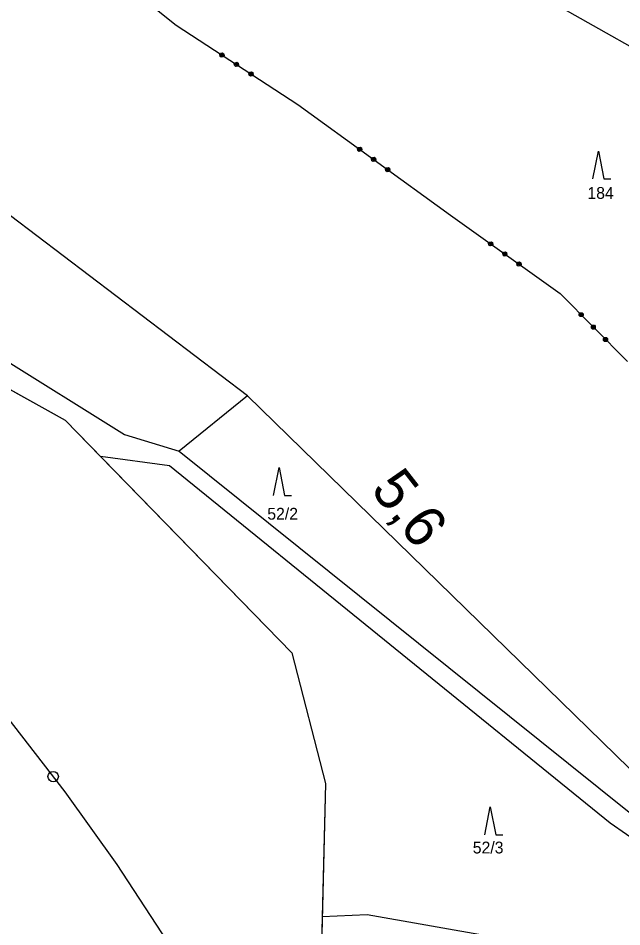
# Model space of a CAD drawing. Extents: x -866656 to -858817, y -1041816 to -1038653.
# Drawn here: x -864751.2 to -864664.3, y -1041273.8 to -1041143.1 of the extents above; entities that cross this region are included whole.
import ezdxf

# ---------------------------------------------------------------- set-up
doc = ezdxf.new("R2010")
doc.units = 0
for name, color, linetype in [('SZDC', 7, 'Continuous'), ('Vrstva 1', 7, 'Continuous'), ('Vrstva 3', 7, 'Continuous'), ('Vrstva 53', 7, 'Continuous'), ('Vrstva 7', 7, 'Continuous')]:
    doc.layers.add(name, color=color, linetype=linetype)

msp = doc.modelspace()

# ---------------------------------------------------------------- linework, layer by layer
at = {"layer": 'SZDC'}
msp.add_lwpolyline([(-864806.24, -1041176.84), (-864798.29, -1041183.89), (-864794.37, -1041187.35), (-864782.52, -1041183.4), (-864771.62, -1041185.81), (-864744.43, -1041200.94), (-864739.36, -1041206.13), (-864711.79, -1041234.4), (-864706.96, -1041253.22), (-864707.4, -1041272.39), (-864707.88, -1041292.73), (-864695.12, -1041304.73), (-864665.06, -1041338.43), (-864702.86, -1041353.24), (-864705.72, -1041346.29), (-864707.19, -1041342.73), (-864718.5, -1041315.25), (-864719.38, -1041313.11), (-864722.41, -1041309.28), (-864732.75, -1041296.24), (-864763.53, -1041279.26), (-864778.41, -1041271.04), (-864800.94, -1041245.54), (-864805.27, -1041240.64)], dxfattribs=at)
at = {"layer": 'Vrstva 1'}
for p, q in [((-864694.02, -1041129.59), (-864654.86, -1041151.79)), ((-864668.43, -1041166.21), (-864667.63, -1041162.21)), ((-864667.63, -1041162.21), (-864666.83, -1041166.21)), ((-864666.83, -1041166.21), (-864665.83, -1041166.21)), ((-864718.18, -1041197.44), (-864752.29, -1041171.52)), ((-864769.01, -1041182.38), (-864735.9, -1041202.96)), ((-864771.62, -1041185.81), (-864744.43, -1041200.94)), ((-864718.18, -1041197.44), (-864728.01, -1041205.4)), ((-864660.73, -1041253.43), (-864718.18, -1041197.44)), ((-864744.43, -1041200.94), (-864711.79, -1041234.4)), ((-864735.9, -1041202.96), (-864728.01, -1041205.4)), ((-864728.01, -1041205.4), (-864663.19, -1041257.33)), ((-864729.43, -1041207.47), (-864739.36, -1041206.14)), ((-864665.96, -1041258.92), (-864729.43, -1041207.47)), ((-864714.44, -1041211.75), (-864713.64, -1041207.75)), ((-864713.64, -1041207.75), (-864712.84, -1041211.75)), ((-864712.84, -1041211.75), (-864711.84, -1041211.75)), ((-864711.79, -1041234.4), (-864706.96, -1041253.22)), ((-864706.96, -1041253.22), (-864707.88, -1041292.73)), ((-864684.01, -1041260.58), (-864683.21, -1041256.58)), ((-864683.21, -1041256.58), (-864682.41, -1041260.58)), ((-864644.41, -1041273.89), (-864665.96, -1041258.92)), ((-864682.41, -1041260.58), (-864681.41, -1041260.58)), ((-864700.96, -1041272.09), (-864707.41, -1041272.39)), ((-864657.45, -1041279.74), (-864700.96, -1041272.09))]:
    msp.add_line(p, q, dxfattribs=at)
msp.add_lwpolyline([(-864819.1, -1041179.32), (-864806.4, -1041189.7), (-864793.16, -1041201.07), (-864778.25, -1041215.28), (-864766.37, -1041227.79), (-864755.04, -1041240.85), (-864744.47, -1041254.4), (-864737.02, -1041264.89), (-864725.66, -1041282.18), (-864716.89, -1041296.27)], dxfattribs=at)
at = {"layer": 'Vrstva 3'}
for p, q in [((-864750.13, -1041126.55), (-864728.47, -1041144.08)), ((-864750.13, -1041126.55), (-864728.47, -1041144.08)), ((-864728.47, -1041144.08), (-864710.91, -1041155.49)), ((-864728.47, -1041144.08), (-864710.91, -1041155.49)), ((-864722.18, -1041148.29), (-864722.07, -1041148.12)), ((-864722.18, -1041148.29), (-864722.07, -1041148.12)), ((-864722.07, -1041148.12), (-864721.79, -1041148.06)), ((-864722.07, -1041148.12), (-864721.79, -1041148.06)), ((-864722.06, -1041148.48), (-864721.84, -1041148.15)), ((-864722.06, -1041148.48), (-864721.84, -1041148.15)), ((-864721.84, -1041148.15), (-864721.68, -1041148.26)), ((-864721.84, -1041148.15), (-864721.68, -1041148.26)), ((-864721.79, -1041148.06), (-864721.62, -1041148.17)), ((-864721.79, -1041148.06), (-864721.62, -1041148.17)), ((-864722.12, -1041148.57), (-864722.18, -1041148.29)), ((-864722.12, -1041148.57), (-864722.18, -1041148.29)), ((-864721.95, -1041148.67), (-864722.12, -1041148.57)), ((-864721.95, -1041148.67), (-864722.12, -1041148.57)), ((-864721.98, -1041148.18), (-864722.09, -1041148.34)), ((-864721.98, -1041148.18), (-864722.09, -1041148.34)), ((-864722.09, -1041148.34), (-864722.06, -1041148.48)), ((-864722.09, -1041148.34), (-864722.06, -1041148.48)), ((-864721.76, -1041148.2), (-864721.98, -1041148.54)), ((-864721.76, -1041148.2), (-864721.98, -1041148.54)), ((-864721.67, -1041148.61), (-864721.95, -1041148.67)), ((-864721.67, -1041148.61), (-864721.95, -1041148.67)), ((-864721.68, -1041148.26), (-864721.9, -1041148.59)), ((-864721.68, -1041148.26), (-864721.9, -1041148.59)), ((-864721.9, -1041148.59), (-864721.76, -1041148.56)), ((-864721.9, -1041148.59), (-864721.76, -1041148.56)), ((-864721.76, -1041148.56), (-864721.65, -1041148.39)), ((-864721.76, -1041148.56), (-864721.65, -1041148.39)), ((-864721.56, -1041148.45), (-864721.67, -1041148.61)), ((-864721.56, -1041148.45), (-864721.67, -1041148.61)), ((-864721.62, -1041148.17), (-864721.56, -1041148.45)), ((-864721.62, -1041148.17), (-864721.56, -1041148.45)), ((-864719.97, -1041149.48), (-864719.69, -1041149.42)), ((-864719.97, -1041149.48), (-864719.69, -1041149.42)), ((-864719.69, -1041149.42), (-864719.53, -1041149.53)), ((-864719.69, -1041149.42), (-864719.53, -1041149.53)), ((-864720.08, -1041149.65), (-864719.97, -1041149.48)), ((-864720.08, -1041149.65), (-864719.97, -1041149.48)), ((-864720.02, -1041149.93), (-864720.08, -1041149.65)), ((-864720.02, -1041149.93), (-864720.08, -1041149.65)), ((-864719.85, -1041150.04), (-864720.02, -1041149.93)), ((-864719.85, -1041150.04), (-864720.02, -1041149.93)), ((-864719.89, -1041149.54), (-864720, -1041149.71)), ((-864719.89, -1041149.54), (-864720, -1041149.71)), ((-864720, -1041149.71), (-864719.97, -1041149.84)), ((-864720, -1041149.71), (-864719.97, -1041149.84)), ((-864719.97, -1041149.84), (-864719.75, -1041149.51)), ((-864719.97, -1041149.84), (-864719.75, -1041149.51)), ((-864719.66, -1041149.56), (-864719.88, -1041149.9)), ((-864719.66, -1041149.56), (-864719.88, -1041149.9)), ((-864719.58, -1041149.98), (-864719.85, -1041150.04)), ((-864719.58, -1041149.98), (-864719.85, -1041150.04)), ((-864719.58, -1041149.62), (-864719.8, -1041149.95)), ((-864719.58, -1041149.62), (-864719.8, -1041149.95)), ((-864719.8, -1041149.95), (-864719.66, -1041149.92)), ((-864719.8, -1041149.95), (-864719.66, -1041149.92)), ((-864719.75, -1041149.51), (-864719.58, -1041149.62)), ((-864719.75, -1041149.51), (-864719.58, -1041149.62)), ((-864719.66, -1041149.92), (-864719.55, -1041149.76)), ((-864719.66, -1041149.92), (-864719.55, -1041149.76)), ((-864719.47, -1041149.81), (-864719.58, -1041149.98)), ((-864719.47, -1041149.81), (-864719.58, -1041149.98)), ((-864719.53, -1041149.53), (-864719.47, -1041149.81)), ((-864719.53, -1041149.53), (-864719.47, -1041149.81)), ((-864717.98, -1041151.01), (-864717.87, -1041150.84)), ((-864717.98, -1041151.01), (-864717.87, -1041150.84)), ((-864717.92, -1041151.29), (-864717.98, -1041151.01)), ((-864717.92, -1041151.29), (-864717.98, -1041151.01)), ((-864717.76, -1041151.4), (-864717.92, -1041151.29)), ((-864717.76, -1041151.4), (-864717.92, -1041151.29)), ((-864717.79, -1041150.9), (-864717.9, -1041151.07)), ((-864717.79, -1041150.9), (-864717.9, -1041151.07)), ((-864717.9, -1041151.07), (-864717.87, -1041151.21)), ((-864717.9, -1041151.07), (-864717.87, -1041151.21)), ((-864717.87, -1041150.84), (-864717.6, -1041150.79)), ((-864717.87, -1041150.84), (-864717.6, -1041150.79)), ((-864717.87, -1041151.21), (-864717.65, -1041150.87)), ((-864717.87, -1041151.21), (-864717.65, -1041150.87)), ((-864717.57, -1041150.92), (-864717.79, -1041151.26)), ((-864717.57, -1041150.92), (-864717.79, -1041151.26)), ((-864717.48, -1041151.34), (-864717.76, -1041151.4)), ((-864717.48, -1041151.34), (-864717.76, -1041151.4)), ((-864717.48, -1041150.98), (-864717.7, -1041151.31)), ((-864717.48, -1041150.98), (-864717.7, -1041151.31)), ((-864717.7, -1041151.31), (-864717.56, -1041151.29)), ((-864717.7, -1041151.31), (-864717.56, -1041151.29)), ((-864717.65, -1041150.87), (-864717.48, -1041150.98)), ((-864717.65, -1041150.87), (-864717.48, -1041150.98)), ((-864717.6, -1041150.79), (-864717.43, -1041150.9)), ((-864717.6, -1041150.79), (-864717.43, -1041150.9)), ((-864717.56, -1041151.29), (-864717.46, -1041151.12)), ((-864717.56, -1041151.29), (-864717.46, -1041151.12)), ((-864717.37, -1041151.17), (-864717.48, -1041151.34)), ((-864717.37, -1041151.17), (-864717.48, -1041151.34)), ((-864717.43, -1041150.9), (-864717.37, -1041151.17)), ((-864717.43, -1041150.9), (-864717.37, -1041151.17)), ((-864710.91, -1041155.49), (-864688.94, -1041171.41)), ((-864710.91, -1041155.49), (-864688.94, -1041171.41)), ((-864702.33, -1041161.83), (-864702.21, -1041161.67)), ((-864702.33, -1041161.83), (-864702.21, -1041161.67)), ((-864702.29, -1041162.11), (-864702.33, -1041161.83)), ((-864702.29, -1041162.11), (-864702.33, -1041161.83)), ((-864702.12, -1041162.23), (-864702.29, -1041162.11)), ((-864702.12, -1041162.23), (-864702.29, -1041162.11)), ((-864702.13, -1041161.73), (-864702.25, -1041161.89)), ((-864702.13, -1041161.73), (-864702.25, -1041161.89)), ((-864702.25, -1041161.89), (-864702.23, -1041162.03)), ((-864702.25, -1041161.89), (-864702.23, -1041162.03)), ((-864702.23, -1041162.03), (-864701.99, -1041161.7)), ((-864702.23, -1041162.03), (-864701.99, -1041161.7)), ((-864702.21, -1041161.67), (-864701.94, -1041161.62)), ((-864702.21, -1041161.67), (-864701.94, -1041161.62)), ((-864701.91, -1041161.76), (-864702.15, -1041162.09)), ((-864701.91, -1041161.76), (-864702.15, -1041162.09)), ((-864701.85, -1041162.18), (-864702.12, -1041162.23)), ((-864701.85, -1041162.18), (-864702.12, -1041162.23)), ((-864701.83, -1041161.82), (-864702.07, -1041162.15)), ((-864701.83, -1041161.82), (-864702.07, -1041162.15)), ((-864702.07, -1041162.15), (-864701.93, -1041162.12)), ((-864702.07, -1041162.15), (-864701.93, -1041162.12)), ((-864701.99, -1041161.7), (-864701.83, -1041161.82)), ((-864701.99, -1041161.7), (-864701.83, -1041161.82)), ((-864701.94, -1041161.62), (-864701.77, -1041161.74)), ((-864701.94, -1041161.62), (-864701.77, -1041161.74)), ((-864701.93, -1041162.12), (-864701.81, -1041161.96)), ((-864701.93, -1041162.12), (-864701.81, -1041161.96)), ((-864701.73, -1041162.02), (-864701.85, -1041162.18)), ((-864701.73, -1041162.02), (-864701.85, -1041162.18)), ((-864701.77, -1041161.74), (-864701.73, -1041162.02)), ((-864701.77, -1041161.74), (-864701.73, -1041162.02)), ((-864700.31, -1041163.3), (-864700.19, -1041163.13)), ((-864700.31, -1041163.3), (-864700.19, -1041163.13)), ((-864700.26, -1041163.58), (-864700.31, -1041163.3)), ((-864700.26, -1041163.58), (-864700.31, -1041163.3)), ((-864700.1, -1041163.69), (-864700.26, -1041163.58)), ((-864700.1, -1041163.69), (-864700.26, -1041163.58)), ((-864700.11, -1041163.19), (-864700.23, -1041163.35)), ((-864700.11, -1041163.19), (-864700.23, -1041163.35)), ((-864700.23, -1041163.35), (-864700.2, -1041163.49)), ((-864700.23, -1041163.35), (-864700.2, -1041163.49)), ((-864700.2, -1041163.49), (-864699.97, -1041163.17)), ((-864700.2, -1041163.49), (-864699.97, -1041163.17)), ((-864700.19, -1041163.13), (-864699.91, -1041163.09)), ((-864700.19, -1041163.13), (-864699.91, -1041163.09)), ((-864699.89, -1041163.23), (-864700.12, -1041163.55)), ((-864699.89, -1041163.23), (-864700.12, -1041163.55)), ((-864699.82, -1041163.65), (-864700.1, -1041163.69)), ((-864699.82, -1041163.65), (-864700.1, -1041163.69)), ((-864699.81, -1041163.29), (-864700.04, -1041163.61)), ((-864699.81, -1041163.29), (-864700.04, -1041163.61)), ((-864700.04, -1041163.61), (-864699.9, -1041163.59)), ((-864700.04, -1041163.61), (-864699.9, -1041163.59)), ((-864699.97, -1041163.17), (-864699.81, -1041163.29)), ((-864699.97, -1041163.17), (-864699.81, -1041163.29)), ((-864699.91, -1041163.09), (-864699.75, -1041163.21)), ((-864699.91, -1041163.09), (-864699.75, -1041163.21)), ((-864699.9, -1041163.59), (-864699.79, -1041163.43)), ((-864699.9, -1041163.59), (-864699.79, -1041163.43)), ((-864699.7, -1041163.49), (-864699.82, -1041163.65)), ((-864699.7, -1041163.49), (-864699.82, -1041163.65)), ((-864699.75, -1041163.21), (-864699.7, -1041163.49)), ((-864699.75, -1041163.21), (-864699.7, -1041163.49)), ((-864698.28, -1041164.76), (-864698.17, -1041164.6)), ((-864698.28, -1041164.76), (-864698.17, -1041164.6)), ((-864698.24, -1041165.04), (-864698.28, -1041164.76)), ((-864698.24, -1041165.04), (-864698.28, -1041164.76)), ((-864698.08, -1041165.16), (-864698.24, -1041165.04)), ((-864698.08, -1041165.16), (-864698.24, -1041165.04)), ((-864698.08, -1041164.66), (-864698.2, -1041164.82)), ((-864698.08, -1041164.66), (-864698.2, -1041164.82)), ((-864698.2, -1041164.82), (-864698.18, -1041164.96)), ((-864698.2, -1041164.82), (-864698.18, -1041164.96)), ((-864698.18, -1041164.96), (-864697.95, -1041164.64)), ((-864698.18, -1041164.96), (-864697.95, -1041164.64)), ((-864698.17, -1041164.6), (-864697.89, -1041164.56)), ((-864698.17, -1041164.6), (-864697.89, -1041164.56)), ((-864697.86, -1041164.7), (-864698.1, -1041165.02)), ((-864697.86, -1041164.7), (-864698.1, -1041165.02)), ((-864697.8, -1041165.11), (-864698.08, -1041165.16)), ((-864697.8, -1041165.11), (-864698.08, -1041165.16)), ((-864697.78, -1041164.75), (-864698.02, -1041165.08)), ((-864697.78, -1041164.75), (-864698.02, -1041165.08)), ((-864698.02, -1041165.08), (-864697.88, -1041165.06)), ((-864698.02, -1041165.08), (-864697.88, -1041165.06)), ((-864697.95, -1041164.64), (-864697.78, -1041164.75)), ((-864697.95, -1041164.64), (-864697.78, -1041164.75)), ((-864697.89, -1041164.56), (-864697.72, -1041164.67)), ((-864697.89, -1041164.56), (-864697.72, -1041164.67)), ((-864697.88, -1041165.06), (-864697.76, -1041164.89)), ((-864697.88, -1041165.06), (-864697.76, -1041164.89)), ((-864697.68, -1041164.95), (-864697.8, -1041165.11)), ((-864697.68, -1041164.95), (-864697.8, -1041165.11)), ((-864697.72, -1041164.67), (-864697.68, -1041164.95)), ((-864697.72, -1041164.67), (-864697.68, -1041164.95)), ((-864688.94, -1041171.41), (-864673.13, -1041182.7)), ((-864688.94, -1041171.41), (-864673.13, -1041182.7)), ((-864683.45, -1041175.45), (-864683.34, -1041175.29)), ((-864683.45, -1041175.45), (-864683.34, -1041175.29)), ((-864683.41, -1041175.73), (-864683.45, -1041175.45)), ((-864683.41, -1041175.73), (-864683.45, -1041175.45)), ((-864683.26, -1041175.35), (-864683.37, -1041175.51)), ((-864683.26, -1041175.35), (-864683.37, -1041175.51)), ((-864683.37, -1041175.51), (-864683.35, -1041175.65)), ((-864683.37, -1041175.51), (-864683.35, -1041175.65)), ((-864683.35, -1041175.65), (-864683.12, -1041175.32)), ((-864683.35, -1041175.65), (-864683.12, -1041175.32)), ((-864683.34, -1041175.29), (-864683.06, -1041175.24)), ((-864683.34, -1041175.29), (-864683.06, -1041175.24)), ((-864683.03, -1041175.38), (-864683.27, -1041175.71)), ((-864683.03, -1041175.38), (-864683.27, -1041175.71)), ((-864682.95, -1041175.44), (-864683.19, -1041175.76)), ((-864682.95, -1041175.44), (-864683.19, -1041175.76)), ((-864683.12, -1041175.32), (-864682.95, -1041175.44)), ((-864683.12, -1041175.32), (-864682.95, -1041175.44)), ((-864683.06, -1041175.24), (-864682.9, -1041175.36)), ((-864683.06, -1041175.24), (-864682.9, -1041175.36)), ((-864683.05, -1041175.74), (-864682.93, -1041175.58)), ((-864683.05, -1041175.74), (-864682.93, -1041175.58)), ((-864682.9, -1041175.36), (-864682.85, -1041175.64)), ((-864682.9, -1041175.36), (-864682.85, -1041175.64)), ((-864683.24, -1041175.85), (-864683.41, -1041175.73)), ((-864683.24, -1041175.85), (-864683.41, -1041175.73)), ((-864682.96, -1041175.8), (-864683.24, -1041175.85)), ((-864682.96, -1041175.8), (-864683.24, -1041175.85)), ((-864683.19, -1041175.76), (-864683.05, -1041175.74)), ((-864683.19, -1041175.76), (-864683.05, -1041175.74)), ((-864682.85, -1041175.64), (-864682.96, -1041175.8)), ((-864682.85, -1041175.64), (-864682.96, -1041175.8)), ((-864681.42, -1041176.9), (-864681.3, -1041176.74)), ((-864681.42, -1041176.9), (-864681.3, -1041176.74)), ((-864681.37, -1041177.18), (-864681.42, -1041176.9)), ((-864681.37, -1041177.18), (-864681.42, -1041176.9)), ((-864681.22, -1041176.8), (-864681.34, -1041176.96)), ((-864681.22, -1041176.8), (-864681.34, -1041176.96)), ((-864681.31, -1041177.1), (-864681.08, -1041176.78)), ((-864681.31, -1041177.1), (-864681.08, -1041176.78)), ((-864681.3, -1041176.74), (-864681.02, -1041176.69)), ((-864681.3, -1041176.74), (-864681.02, -1041176.69)), ((-864681, -1041176.83), (-864681.23, -1041177.16)), ((-864681, -1041176.83), (-864681.23, -1041177.16)), ((-864680.92, -1041176.89), (-864681.15, -1041177.22)), ((-864680.92, -1041176.89), (-864681.15, -1041177.22)), ((-864681.08, -1041176.78), (-864680.92, -1041176.89)), ((-864681.08, -1041176.78), (-864680.92, -1041176.89)), ((-864681.02, -1041176.69), (-864680.86, -1041176.81)), ((-864681.02, -1041176.69), (-864680.86, -1041176.81)), ((-864680.86, -1041176.81), (-864680.81, -1041177.09)), ((-864680.86, -1041176.81), (-864680.81, -1041177.09)), ((-864681.21, -1041177.3), (-864681.37, -1041177.18)), ((-864681.21, -1041177.3), (-864681.37, -1041177.18)), ((-864681.34, -1041176.96), (-864681.31, -1041177.1)), ((-864681.34, -1041176.96), (-864681.31, -1041177.1)), ((-864680.93, -1041177.25), (-864681.21, -1041177.3)), ((-864680.93, -1041177.25), (-864681.21, -1041177.3)), ((-864681.15, -1041177.22), (-864681.01, -1041177.19)), ((-864681.15, -1041177.22), (-864681.01, -1041177.19)), ((-864681.01, -1041177.19), (-864680.9, -1041177.03)), ((-864681.01, -1041177.19), (-864680.9, -1041177.03)), ((-864680.81, -1041177.09), (-864680.93, -1041177.25)), ((-864680.81, -1041177.09), (-864680.93, -1041177.25)), ((-864679.38, -1041178.36), (-864679.27, -1041178.19)), ((-864679.38, -1041178.36), (-864679.27, -1041178.19)), ((-864679.28, -1041178.55), (-864679.05, -1041178.23)), ((-864679.28, -1041178.55), (-864679.05, -1041178.23)), ((-864679.27, -1041178.19), (-864678.99, -1041178.15)), ((-864679.27, -1041178.19), (-864678.99, -1041178.15)), ((-864679.05, -1041178.23), (-864678.88, -1041178.34)), ((-864679.05, -1041178.23), (-864678.88, -1041178.34)), ((-864678.99, -1041178.15), (-864678.83, -1041178.26)), ((-864678.99, -1041178.15), (-864678.83, -1041178.26)), ((-864679.34, -1041178.64), (-864679.38, -1041178.36)), ((-864679.34, -1041178.64), (-864679.38, -1041178.36)), ((-864679.17, -1041178.75), (-864679.34, -1041178.64)), ((-864679.17, -1041178.75), (-864679.34, -1041178.64)), ((-864679.19, -1041178.25), (-864679.3, -1041178.41)), ((-864679.19, -1041178.25), (-864679.3, -1041178.41)), ((-864679.3, -1041178.41), (-864679.28, -1041178.55)), ((-864679.3, -1041178.41), (-864679.28, -1041178.55)), ((-864678.96, -1041178.29), (-864679.2, -1041178.61)), ((-864678.96, -1041178.29), (-864679.2, -1041178.61)), ((-864678.9, -1041178.71), (-864679.17, -1041178.75)), ((-864678.9, -1041178.71), (-864679.17, -1041178.75)), ((-864678.88, -1041178.34), (-864679.12, -1041178.67)), ((-864678.88, -1041178.34), (-864679.12, -1041178.67)), ((-864679.12, -1041178.67), (-864678.98, -1041178.65)), ((-864679.12, -1041178.67), (-864678.98, -1041178.65)), ((-864678.98, -1041178.65), (-864678.86, -1041178.48)), ((-864678.98, -1041178.65), (-864678.86, -1041178.48)), ((-864678.78, -1041178.54), (-864678.9, -1041178.71)), ((-864678.78, -1041178.54), (-864678.9, -1041178.71)), ((-864678.83, -1041178.26), (-864678.78, -1041178.54)), ((-864678.83, -1041178.26), (-864678.78, -1041178.54)), ((-864673.13, -1041182.7), (-864663.46, -1041192.48)), ((-864673.13, -1041182.7), (-864663.46, -1041192.48)), ((-864670.41, -1041185.6), (-864670.26, -1041185.46)), ((-864670.41, -1041185.6), (-864670.26, -1041185.46)), ((-864670.41, -1041185.88), (-864670.41, -1041185.6)), ((-864670.41, -1041185.88), (-864670.41, -1041185.6)), ((-864670.27, -1041186.02), (-864670.41, -1041185.88)), ((-864670.27, -1041186.02), (-864670.41, -1041185.88)), ((-864670.19, -1041185.53), (-864670.33, -1041185.67)), ((-864670.33, -1041185.81), (-864670.05, -1041185.53)), ((-864670.19, -1041185.53), (-864670.33, -1041185.67)), ((-864670.33, -1041185.81), (-864670.05, -1041185.53)), ((-864670.33, -1041185.67), (-864670.33, -1041185.81)), ((-864670.33, -1041185.67), (-864670.33, -1041185.81)), ((-864669.98, -1041185.6), (-864670.27, -1041185.88)), ((-864669.98, -1041185.6), (-864670.27, -1041185.88)), ((-864669.98, -1041186.02), (-864670.27, -1041186.02)), ((-864669.98, -1041186.02), (-864670.27, -1041186.02)), ((-864670.26, -1041185.46), (-864669.98, -1041185.46)), ((-864670.26, -1041185.46), (-864669.98, -1041185.46)), ((-864669.91, -1041185.67), (-864670.19, -1041185.95)), ((-864669.91, -1041185.67), (-864670.19, -1041185.95)), ((-864670.19, -1041185.95), (-864670.05, -1041185.95)), ((-864670.19, -1041185.95), (-864670.05, -1041185.95)), ((-864670.05, -1041185.53), (-864669.91, -1041185.67)), ((-864670.05, -1041185.53), (-864669.91, -1041185.67)), ((-864670.05, -1041185.95), (-864669.91, -1041185.81)), ((-864670.05, -1041185.95), (-864669.91, -1041185.81)), ((-864669.98, -1041185.46), (-864669.84, -1041185.6)), ((-864669.98, -1041185.46), (-864669.84, -1041185.6)), ((-864669.84, -1041185.88), (-864669.98, -1041186.02)), ((-864669.84, -1041185.88), (-864669.98, -1041186.02)), ((-864669.84, -1041185.6), (-864669.84, -1041185.88)), ((-864669.84, -1041185.6), (-864669.84, -1041185.88)), ((-864668.65, -1041187.38), (-864668.51, -1041187.23)), ((-864668.65, -1041187.38), (-864668.51, -1041187.23)), ((-864668.65, -1041187.66), (-864668.65, -1041187.38)), ((-864668.65, -1041187.66), (-864668.65, -1041187.38)), ((-864668.43, -1041187.31), (-864668.58, -1041187.45)), ((-864668.58, -1041187.59), (-864668.29, -1041187.31)), ((-864668.43, -1041187.31), (-864668.58, -1041187.45)), ((-864668.58, -1041187.59), (-864668.29, -1041187.31)), ((-864668.51, -1041187.23), (-864668.22, -1041187.24)), ((-864668.51, -1041187.23), (-864668.22, -1041187.24)), ((-864668.22, -1041187.38), (-864668.51, -1041187.66)), ((-864668.22, -1041187.38), (-864668.51, -1041187.66)), ((-864668.29, -1041187.31), (-864668.15, -1041187.45)), ((-864668.29, -1041187.31), (-864668.15, -1041187.45)), ((-864668.22, -1041187.24), (-864668.08, -1041187.38)), ((-864668.22, -1041187.24), (-864668.08, -1041187.38)), ((-864668.08, -1041187.38), (-864668.08, -1041187.66)), ((-864668.08, -1041187.38), (-864668.08, -1041187.66)), ((-864668.51, -1041187.8), (-864668.65, -1041187.66)), ((-864668.51, -1041187.8), (-864668.65, -1041187.66)), ((-864668.58, -1041187.45), (-864668.58, -1041187.59)), ((-864668.58, -1041187.45), (-864668.58, -1041187.59)), ((-864668.22, -1041187.8), (-864668.51, -1041187.8)), ((-864668.22, -1041187.8), (-864668.51, -1041187.8)), ((-864668.15, -1041187.45), (-864668.44, -1041187.73)), ((-864668.15, -1041187.45), (-864668.44, -1041187.73)), ((-864668.44, -1041187.73), (-864668.3, -1041187.73)), ((-864668.44, -1041187.73), (-864668.3, -1041187.73)), ((-864668.3, -1041187.73), (-864668.15, -1041187.59)), ((-864668.3, -1041187.73), (-864668.15, -1041187.59)), ((-864668.08, -1041187.66), (-864668.22, -1041187.8)), ((-864668.08, -1041187.66), (-864668.22, -1041187.8)), ((-864666.89, -1041189.15), (-864666.75, -1041189.01)), ((-864666.89, -1041189.15), (-864666.75, -1041189.01)), ((-864666.89, -1041189.44), (-864666.89, -1041189.15)), ((-864666.89, -1041189.44), (-864666.89, -1041189.15)), ((-864666.75, -1041189.58), (-864666.89, -1041189.44)), ((-864666.75, -1041189.58), (-864666.89, -1041189.44)), ((-864666.68, -1041189.08), (-864666.82, -1041189.22)), ((-864666.82, -1041189.37), (-864666.54, -1041189.08)), ((-864666.68, -1041189.08), (-864666.82, -1041189.22)), ((-864666.82, -1041189.37), (-864666.54, -1041189.08)), ((-864666.82, -1041189.22), (-864666.82, -1041189.37)), ((-864666.82, -1041189.22), (-864666.82, -1041189.37)), ((-864666.75, -1041189.01), (-864666.46, -1041189.01)), ((-864666.75, -1041189.01), (-864666.46, -1041189.01)), ((-864666.46, -1041189.16), (-864666.75, -1041189.44)), ((-864666.46, -1041189.16), (-864666.75, -1041189.44)), ((-864666.47, -1041189.58), (-864666.75, -1041189.58)), ((-864666.47, -1041189.58), (-864666.75, -1041189.58)), ((-864666.4, -1041189.23), (-864666.68, -1041189.51)), ((-864666.4, -1041189.23), (-864666.68, -1041189.51)), ((-864666.68, -1041189.51), (-864666.54, -1041189.51)), ((-864666.68, -1041189.51), (-864666.54, -1041189.51)), ((-864666.54, -1041189.08), (-864666.4, -1041189.23)), ((-864666.54, -1041189.08), (-864666.4, -1041189.23)), ((-864666.54, -1041189.51), (-864666.4, -1041189.37)), ((-864666.54, -1041189.51), (-864666.4, -1041189.37)), ((-864666.33, -1041189.44), (-864666.47, -1041189.58)), ((-864666.33, -1041189.44), (-864666.47, -1041189.58)), ((-864666.46, -1041189.01), (-864666.32, -1041189.16)), ((-864666.46, -1041189.01), (-864666.32, -1041189.16)), ((-864666.32, -1041189.16), (-864666.33, -1041189.44)), ((-864666.32, -1041189.16), (-864666.33, -1041189.44))]:
    msp.add_line(p, q, dxfattribs=at)
at = {"layer": 'Vrstva 53'}
msp.add_lwpolyline([(-864834, -1041135.62), (-864824.11, -1041144.81), (-864806.24, -1041176.84), (-864798.29, -1041183.89), (-864794.37, -1041187.35), (-864782.52, -1041183.4), (-864771.62, -1041185.81), (-864744.43, -1041200.94), (-864739.36, -1041206.14), (-864711.79, -1041234.4), (-864706.96, -1041253.23), (-864707.41, -1041272.39), (-864707.88, -1041292.73), (-864695.12, -1041304.73), (-864665.06, -1041338.43)], dxfattribs=at)
at = {"layer": 'Vrstva 7'}
msp.add_circle((-864746.17, -1041252.22), 0.75, dxfattribs=at)

# ---------------------------------------------------------------- texts
at = {"layer": 'Vrstva 1'}
for s, p in [('184', (-864669.22, -1041169.07)), ('52/2', (-864715.33, -1041215.24)), ('52/3', (-864685.73, -1041263.28))]:
    msp.add_text(s, height=1.7, dxfattribs=at).set_placement(p)
at = {"layer": 'Vrstva 7'}
msp.add_text('5,6', height=6, rotation=307.9706, dxfattribs=at).set_placement((-864700.57, -1041210.95))

doc.saveas('drawing.dxf')
